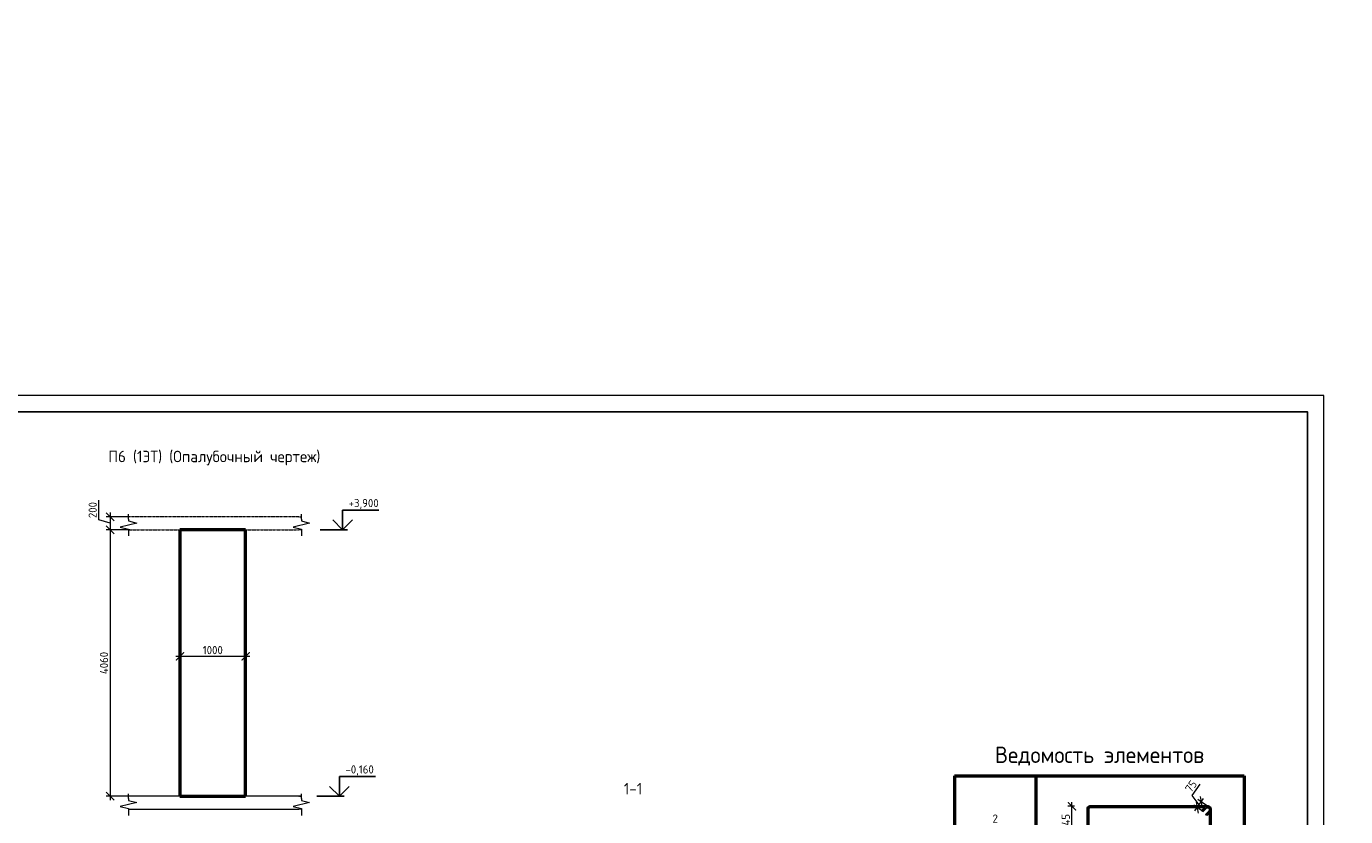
# Model space of a CAD drawing. Header units: millimetres. Extents: x 369815 to 1481759, y -423071 to -27917.
# Tile 324 of 380: x 725576 to 765793, y -123541 to -99451. Entities that reach past the tile are written whole.
import ezdxf

# ---------------------------------------------------------------- set-up
doc = ezdxf.new("R2010")
doc.units = ezdxf.units.MM
doc.linetypes.add('01 Штриховая _4 мм_', pattern=[6, 3.5, -2.5])
for name, color, linetype, lineweight in [('AF_Perekritie', 90, 'Continuous', 18), ('AF_Stena', 90, 'Continuous', 18), ('KR_Fundament', 253, 'Continuous', 18), ('Выноски', 20, 'Continuous', 20), ('РАЗМЕРЫ', 1, 'Continuous', 9), ('ТОНКИЕ', 7, 'Continuous', 9)]:
    doc.layers.add(name, color=color, linetype=linetype, lineweight=lineweight)
doc.layers.add('ТОЛСТЫЕ_ОСНОВНЫЕ', color=6, linetype='Continuous')
doc.styles.add('GOST 2.304', font='CS_Gost2304.shx')
doc.styles.add('GOST-2.304_Type-B', font='GOST_Common.ttf')
doc.styles.add('ГОСТ', font='GOST_Common.ttf')
doc.dimstyles.new('мой 25', dxfattribs={"dimscale": 100, "dimtxt": 2.5, "dimasz": 2.5, "dimexe": 1.25, "dimexo": 0.625, "dimtad": 1, "dimdec": 0, "dimlfac": 0.5, "dimtxsty": 'GOST-2.304_Type-B', "dimblk": 'ARCHTICK', "dimcen": 2.5, "dimdle": 1.25, "dimaunit": 1, "dimadec": 1, "dimazin": 2, "dimtfac": 1, "dimtdec": 0, "dimtmove": 1, "dimatfit": 3, "dimfxl": 6, "dimfxlon": 1, "dimtfill": 1, "dimlwd": -1, "dimlwe": -1, "dimarcsym": 0})

# ---------------------------------------------------------------- blocks, each defined once
blk = doc.blocks.new('*T443')
at = {"layer": 'Выноски', "color": 0, "linetype": 'ByBlock', "lineweight": 50, "transparency": 16777216}
for p, q in [((0, 0), (8834, 0)), ((0, 0), (0, -4943)), ((2484, 0), (2484, -4943)), ((8834, 0), (8834, -4943)), ((0, -2606), (8834, -2606)), ((0, -4943), (8834, -4943))]:
    blk.add_line(p, q, dxfattribs=at)
at = {"layer": 'Выноски', "color": 0, "transparency": 16777216, "char_height": 250, "width": 2183.67, "attachment_point": 5, "style": 'GOST-2.304_Type-B'}
for s, insert in [('2', (1242, -1303)), ('3', (1242, -3774))]:
    blk.add_mtext(s, dxfattribs=dict(at, insert=insert))
blk = doc.blocks.new('_ArchTick')
at = {"color": 0, "linetype": 'ByBlock', "const_width": 0.15}
blk.add_lwpolyline([(-0.5, -0.5), (0.5, 0.5)], dxfattribs=at)
blk = doc.blocks.new('*D450')
at = {"layer": 'DEFPOINTS', "color": 0, "transparency": 16777216}
for p in [(730259, -116854), (732259, -116634), (732259, -118653)]:
    blk.add_point(p, dxfattribs=at)
at = {"layer": 'РАЗМЕРЫ', "color": 0, "linetype": 'Continuous', "transparency": 16777216}
for p, q in [((730259, -118053), (730259, -118778)), ((732259, -118053), (732259, -118778)), ((730134, -118653), (732384, -118653))]:
    blk.add_line(p, q, dxfattribs=at)
at = {"layer": 'РАЗМЕРЫ', "color": 0, "transparency": 16777216, "xscale": 250, "yscale": 250, "zscale": 250, "rotation": 180}
blk.add_blockref('_ArchTick', (730259, -118653), dxfattribs=at)
at = {"layer": 'РАЗМЕРЫ', "color": 0, "transparency": 16777216, "xscale": 250, "yscale": 250, "zscale": 250}
blk.add_blockref('_ArchTick', (732259, -118653), dxfattribs=at)
at = {"layer": 'РАЗМЕРЫ', "color": 0, "transparency": 16777216, "insert": (731259, -118465), "char_height": 250, "attachment_point": 5, "style": 'GOST-2.304_Type-B', "bg_fill": 3, "box_fill_scale": 1.1, "bg_fill_color": 256, "bg_fill_true_color": 13158600, "bg_fill_transparency": 0}
blk.add_mtext('1000', dxfattribs=at)
blk = doc.blocks.new('*D462')
at = {"layer": 'DEFPOINTS', "color": 0, "transparency": 16777216}
for p in [(729049, -114398), (728130, -114798), (729049, -114798)]:
    blk.add_point(p, dxfattribs=at)
at = {"layer": 'РАЗМЕРЫ', "color": 0, "linetype": 'Continuous', "transparency": 16777216}
for p, q in [((727786, -114495), (727786, -113895)), ((728130, -114598), (727786, -114495)), ((728730, -114398), (728005, -114398)), ((728130, -114273), (728130, -114923)), ((728730, -114798), (728005, -114798))]:
    blk.add_line(p, q, dxfattribs=at)
at = {"layer": 'РАЗМЕРЫ', "color": 0, "transparency": 16777216, "xscale": 250, "yscale": 250, "zscale": 250}
for p, rotation in [((728130, -114398), 90), ((728130, -114798), 270)]:
    blk.add_blockref('_ArchTick', p, dxfattribs=dict(at, rotation=rotation))
at = {"layer": 'РАЗМЕРЫ', "color": 0, "transparency": 16777216, "insert": (727598, -114195), "char_height": 250, "attachment_point": 5, "rotation": 90, "style": 'GOST-2.304_Type-B', "bg_fill": 3, "box_fill_scale": 1.1, "bg_fill_color": 256, "bg_fill_true_color": 13158600, "bg_fill_transparency": 0}
blk.add_mtext('200', dxfattribs=at)
blk = doc.blocks.new('*U78')
at = {"layer": 'ТОЛСТЫЕ_ОСНОВНЫЕ', "color": 6}
blk.add_lwpolyline([(20, 5), (415, 5), (415, 292), (20, 292)], close=True, dxfattribs=at)
at = {"layer": 'ТОНКИЕ'}
blk.add_lwpolyline([(0, 0), (420, 0), (420, 297), (0, 297)], close=True, dxfattribs=at)
blk = doc.blocks.new('*D453')
at = {"layer": 'DEFPOINTS', "color": 0, "transparency": 16777216}
for p in [(757451, -123227), (758162, -123227, -2880), (758383, -124207, -2880)]:
    blk.add_point(p, dxfattribs=at)
at = {"layer": 'РАЗМЕРЫ', "color": 0, "linetype": 'Continuous', "transparency": 16777216}
for p, q in [((757528, -123227), (757326, -123227)), ((757451, -124332), (757451, -123102)), ((757576, -124207), (757326, -124207))]:
    blk.add_line(p, q, dxfattribs=at)
at = {"layer": 'РАЗМЕРЫ', "color": 0, "transparency": 16777216, "xscale": 250, "yscale": 250, "zscale": 250}
for p, rotation in [((757451, -123227), 90), ((757451, -124207), 270)]:
    blk.add_blockref('_ArchTick', p, dxfattribs=dict(at, rotation=rotation))
at = {"layer": 'РАЗМЕРЫ', "color": 0, "transparency": 16777216, "insert": (757263, -123717), "char_height": 250, "attachment_point": 5, "rotation": 90, "style": 'GOST-2.304_Type-B', "bg_fill": 3, "box_fill_scale": 1.1, "bg_fill_color": 256, "bg_fill_true_color": 13158600, "bg_fill_transparency": 0}
blk.add_mtext('245', dxfattribs=at)
blk = doc.blocks.new('*U130')
at = {"color": 0, "linetype": 'ByBlock', "lineweight": -2}
for p, q in [((-10, 922), (-10, 12)), ((-10, 915), (-10, 922)), ((0, 915), (0, 922)), ((214, 944), (12, 944)), ((214, 934), (12, 934)), ((54, 905), (28, 931)), ((39, 934), (61, 912)), ((227, 12), (227, 922)), ((237, 12), (237, 922)), ((22, 874), (-3, 899)), ((0, 896), (0, 12)), ((4, 906), (29, 881)), ((29, 881), (22, 874)), ((61, 912), (54, 905)), ((12, 0), (214, 0)), ((12, -10), (214, -10))]:
    blk.add_line(p, q, dxfattribs=at)
for centre, radius, start, end in [((12, 922), 22.5, 90, 180), ((12, 915), 22.5, 180, 225), ((12, 922), 12.5, 90, 180), ((12, 915), 12.5, 180, 225), ((20, 922), 12.5, 45, 90), ((214, 922), 22.5, 0, 90), ((214, 922), 12.5, 0, 90), ((12, 12), 22.5, 180, 270), ((12, 12), 12.5, 180, 270), ((214, 12), 12.5, 270, 0), ((214, 12), 22.5, 270, 0)]:
    blk.add_arc(centre, radius, start, end, dxfattribs=at)
at = {"style": 'GOST 2.304', "oblique": 15, "flags": 9}
for tag, p in [('ДИАМЕТР', (-53, -63)), ('КЛАСС', (-53, -69)), ('ПОЗИЦИЯ', (-52, -58)), ('ДЛИНА', (-53, -74)), ('МАССА', (-52, -78))]:
    blk.add_attdef(tag, p, '', height=2.5, dxfattribs=at)
blk = doc.blocks.new('*D466')
at = {"layer": 'DEFPOINTS', "color": 0, "transparency": 16777216}
for p in [(729049, -114798), (728130, -122918), (729607, -122918)]:
    blk.add_point(p, dxfattribs=at)
at = {"layer": 'РАЗМЕРЫ', "color": 0, "linetype": 'Continuous', "transparency": 16777216}
for p, q in [((728730, -114798), (728005, -114798)), ((728130, -114673), (728130, -123043)), ((728730, -122918), (728005, -122918))]:
    blk.add_line(p, q, dxfattribs=at)
at = {"layer": 'РАЗМЕРЫ', "color": 0, "transparency": 16777216, "xscale": 250, "yscale": 250, "zscale": 250}
for p, rotation in [((728130, -114798), 90), ((728130, -122918), 270)]:
    blk.add_blockref('_ArchTick', p, dxfattribs=dict(at, rotation=rotation))
at = {"layer": 'РАЗМЕРЫ', "color": 0, "transparency": 16777216, "insert": (727942, -118858), "char_height": 250, "attachment_point": 5, "rotation": 90, "style": 'GOST-2.304_Type-B', "bg_fill": 3, "box_fill_scale": 1.1, "bg_fill_color": 256, "bg_fill_true_color": 13158600, "bg_fill_transparency": 0}
blk.add_mtext('4060', dxfattribs=at)
blk = doc.blocks.new('*D2331')
at = {"layer": 'DEFPOINTS', "color": 0, "transparency": 16777216}
for p in [(761393, -123095), (761509, -123433), (761630, -123262)]:
    blk.add_point(p, dxfattribs=at)
at = {"layer": 'РАЗМЕРЫ', "color": 0, "linetype": 'Continuous', "transparency": 16777216}
for p, q in [((761111, -122897), (761355, -122551)), ((761332, -123180), (761111, -122897)), ((761200, -123368), (761465, -122992)), ((761579, -123226), (761291, -123022)), ((761458, -123397), (761170, -123193))]:
    blk.add_line(p, q, dxfattribs=at)
at = {"layer": 'РАЗМЕРЫ', "color": 0, "transparency": 16777216, "xscale": 250, "yscale": 250, "zscale": 250, "rotation": 234.7830643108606}
blk.add_blockref('_ArchTick', (761272, -123265), dxfattribs=at)
at = {"layer": 'РАЗМЕРЫ', "color": 0, "transparency": 16777216, "insert": (761080, -122616), "char_height": 250, "attachment_point": 5, "rotation": 54.7831, "style": 'GOST-2.304_Type-B', "bg_fill": 3, "box_fill_scale": 1.1, "bg_fill_color": 256, "bg_fill_true_color": 13158600, "bg_fill_transparency": 0}
blk.add_mtext('75', dxfattribs=at)
at = {"layer": 'РАЗМЕРЫ', "color": 0, "transparency": 16777216, "xscale": 250, "yscale": 250, "zscale": 250, "rotation": 54.78306431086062}
blk.add_blockref('_ArchTick', (761393, -123095), dxfattribs=at)

msp = doc.modelspace()

# ---------------------------------------------------------------- linework, layer by layer
at = {"elevation": 3100}
for points in [[(735214.6, -114197.8), (736319.9, -114197.8)], [(735214.6, -114797.8), (735214.6, -114197.8)], [(735514.6, -114497.8), (735214.6, -114797.8), (734914.6, -114497.8)], [(734530.1, -114797.8), (735364.6, -114797.8)], [(735417.9, -122617.8), (735117.9, -122917.8), (734817.9, -122617.8)], [(735117.9, -122317.8), (736223.2, -122317.8)], [(735117.9, -122917.8), (735117.9, -122317.8)], [(734433.3, -122917.8), (735267.9, -122917.8)]]:
    msp.add_lwpolyline(points, dxfattribs=at)
at = {"layer": 'AF_Perekritie', "linetype": '01 Штриховая _4 мм_', "lineweight": 9}
for p, q in [((733878.9, -114397.8, 3100), (728688, -114397.8, 3100)), ((733879, -114397.8, 3100), (733960.3, -114397.8, 3100)), ((728688, -114797.8, 3100), (733878.9, -114797.8, 3100)), ((733960.3, -114797.8, 3100), (733879, -114797.8, 3100)), ((733879, -122917.8, 3100), (733960.3, -122917.8, 3100)), ((733960.3, -123317.8, 3100), (733879, -123317.8, 3100))]:
    msp.add_line(p, q, dxfattribs=at)
at = {"layer": 'AF_Stena', "lineweight": 50}
for p, q in [((732258.8, -114797.8, 3100), (730258.8, -114797.8, 3100)), ((730258.8, -114797.8, 3100), (730258.8, -122917.8, 3100)), ((732258.8, -122917.8, 3100), (732258.8, -114797.8, 3100)), ((730258.8, -122917.8, 3100), (732258.8, -122917.8, 3100))]:
    msp.add_line(p, q, dxfattribs=at)
at = {"layer": 'AF_Stena', "lineweight": 20, "elevation": 3100}
for points in [[(728938, -114590.3), (728438, -114715.3)], [(728688, -114472.8), (728688, -114322.8)], [(728688, -114472.8), (728688, -114527.8)], [(728688, -114527.8), (728938, -114590.3)], [(734210.3, -114590.3), (733710.3, -114715.3)], [(733960.3, -114472.8), (733960.3, -114322.8)], [(733960.3, -114472.8), (733960.3, -114527.8)], [(733960.3, -114527.8), (734210.3, -114590.3)], [(728438, -114715.3), (728688, -114777.8)], [(728688, -114777.8), (728688, -114832.8)], [(728688, -114832.8), (728688, -114982.8)], [(733710.3, -114715.3), (733960.3, -114777.8)], [(733960.3, -114777.8), (733960.3, -114832.8)], [(733960.3, -114832.8), (733960.3, -114982.8)], [(733960.3, -122992.8), (733960.3, -122842.8)], [(733960.3, -122992.8), (733960.3, -123047.8)], [(733960.3, -123047.8), (734210.3, -123110.3)], [(728688, -123297.8), (728688, -123352.8)], [(728688, -123352.8), (728688, -123502.8)], [(734210.3, -123110.3), (733710.3, -123235.3)], [(733710.3, -123235.3), (733960.3, -123297.8)], [(733960.3, -123297.8), (733960.3, -123352.8)], [(733960.3, -123352.8), (733960.3, -123502.8)]]:
    msp.add_lwpolyline(points, dxfattribs=at)
at = {"layer": 'KR_Fundament', "lineweight": 9}
for p, q in [((733960.3, -122917.8, 3100), (728688, -122917.8, 3100)), ((728688, -123317.8, 3100), (733878.9, -123317.8, 3100))]:
    msp.add_line(p, q, dxfattribs=at)

# ---------------------------------------------------------------- block references
msp.add_blockref('*T443', (753868.2, -122297.8, 3100))

# ---------------------------------------------------------------- texts
at = {"style": 'GOST-2.304_Type-B'}
for s, p in [('+3,900', (735400.6, -114107.8, 3100)), ('-0,160', (735303.8, -122227.8, 3100))]:
    msp.add_text(s, height=250, dxfattribs=at).set_placement(p)
at = {"layer": 'РАЗМЕРЫ', "attachment_point": 5, "style": 'GOST-2.304_Type-B'}
for s, width, gutter_width, insert, char_height in [('П6 (1ЭТ) (Опалубочный чертеж)', 9816.088, 625, (731305.8, -112609.4, 3100), 350), ('{\\C0;Ведомость элементов}', 15225.227, 15, (758289.7, -121695.8, 3100), 500), ('1-1', 3941.213, 625, (744069.1, -122690.5, 5980), 350)]:
    msp.add_mtext_dynamic_manual_height_columns(s, width=width, gutter_width=gutter_width, heights=[0], dxfattribs=dict(at, insert=insert, char_height=char_height))

# ---------------------------------------------------------------- next in the draw order: dimensions: what is measured, and where the dimension line sits
at = {"layer": 'РАЗМЕРЫ', "color": 146}
dim = msp.add_linear_dim(base=(728129.6, -114797.8, 3100), p1=(729048.5, -114397.8, 3100), p2=(729048.5, -114797.8, 3100), angle=90, dimstyle='мой 25', dxfattribs=at)
dim.commit()
dim.dimension.update_dxf_attribs({"geometry": '*D462', "text_midpoint": (727598.3, -114432.2, 3100)})
at = {"layer": 'РАЗМЕРЫ', "color": 146, "true_color": 0x006272}
dim = msp.add_linear_dim(base=(732258.8, -118652.6, 3100), p1=(730258.8, -116854.5, 3100), p2=(732258.8, -116634, 3100), dimstyle='мой 25', dxfattribs=at)
dim.commit()
dim.dimension.update_dxf_attribs({"geometry": '*D450', "text_midpoint": (731258.8, -118465.1, 3100)})

# ---------------------------------------------------------------- next in the draw order: block references
at = {"xscale": 100, "yscale": 100, "zscale": 100}
msp.add_blockref('*U78', (723132.5, -140403.7, 3100), dxfattribs=at)

# ---------------------------------------------------------------- next in the draw order: dimensions: what is measured, and where the dimension line sits
at = {"layer": 'РАЗМЕРЫ', "color": 146}
dim = msp.add_linear_dim(base=(728129.6, -122917.8, 3100), p1=(729048.5, -114797.8, 3100), p2=(729607.2, -122917.8, 3100), angle=90, dimstyle='мой 25', dxfattribs=at)
dim.commit()
dim.dimension.update_dxf_attribs({"geometry": '*D466', "text_midpoint": (727942.1, -118857.8, 3100)})
at = {"layer": 'РАЗМЕРЫ', "color": 146, "true_color": 0x006272}
dim = msp.add_linear_dim(base=(757450.6, -123226.7, 3100), p1=(758383.1, -124206.5, 220), p2=(758162.3, -123226.7, 220), angle=90, dimstyle='мой 25', override={"dimlfac": 0.25}, dxfattribs=at)
dim.commit()
dim.dimension.update_dxf_attribs({"geometry": '*D453', "text_midpoint": (757263.1, -123716.6, 3100)})

# ---------------------------------------------------------------- next in the draw order: linework, layer by layer
at = {"layer": 'AF_Stena', "lineweight": 20, "elevation": 3100}
for points in [[(728688, -122992.8), (728688, -122842.8)], [(728688, -122992.8), (728688, -123047.8)], [(728688, -123047.8), (728938, -123110.3)], [(728938, -123110.3), (728438, -123235.3)], [(728438, -123235.3), (728688, -123297.8)]]:
    msp.add_lwpolyline(points, dxfattribs=at)
at = {"layer": 'KR_Fundament', "lineweight": 9}
msp.add_line((733878.9, -122917.8, 3100), (728688, -122917.8, 3100), dxfattribs=at)

# ---------------------------------------------------------------- next in the draw order: block references
at = {"lineweight": 30, "xscale": 3.959999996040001, "yscale": 3.959999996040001, "zscale": 3.959999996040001, "rotation": 269.9999999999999}
msp.add_blockref('*U130', (757951.2, -123266.3, 220), dxfattribs=at)

# ---------------------------------------------------------------- next in the draw order: texts
at = {"layer": 'Выноски'}
note = msp.add_mtext_static_columns([''] * 2, width=18679.731, gutter_width=20.2, height=0, dxfattribs=dict(at, insert=(393294.8, -99507.3), char_height=250, attachment_point=1, style='ГОСТ'))
for column, words in zip([note] + note.columns.linked_columns, ['\\pi1500;{\\H2x;Общие указания:}\\P1.^IРабочая документация разработана в соответствии с заданием на проектирование, требованиями {\\H3x; }действующих технических регламентов, стандартов, сводов правил и других документов, содержащих установленные {\\H1.16667x; }требования.{\\H1.77778x; }\\P2.^IРабочая документация выполнена в соответствии со следующими нормативными и техническими {\\H1.57407x; }документами:{\\H1.64198x; }\\P-^IСП 20.13330.2016 "Нагрузки и воздействия";{\\H1.61934x; }\\P-^IСП 63.13330.2018 "Бетонные и железобетонные конструкции. Основные положения";{\\H1.62689x; }\\P-^IСП 70.13330.2012 "Несущие и ограждающие конструкции".{\\H1.62437x; }\\P4.^IЗа относительную отметку 0,000 принята отметка чистого пола первого этажа, соответствующая {\\H1.62521x; }абсолютной отметке 648,00 в Балтийской системе высот.{\\H1.62493x; }\\P{\\fISOCPEUR|b0|i0|c204|p34;5.^IПеречень видов работ, для которых необходимо составлять акты освидетельствования скрытых \\H1.62502x; \\H0.61538x;работ:\\H1.62499x; \\H0.61539x;\\P-^Iсоответствие арматуры (длина, диаметры, распределение по площади элементов, количество и т.д.), \\H1.725x; \\H0.57971x;закладных деталей рабочим чертежам;\\H1.67917x; \\H0.59553x;\\P-^Iустройство и армирование монолитных стен;\\H1.60694x; \\H0.6223x;\\P-^Iосвидетельствование опалубки перед бетонированием;\\H1.63102x; \\H0.61311x;\\P-^Iотбор контрольных проб бетона;\\H1.62299x; \\H0.61615x;\\P-^Iсоответствие законченных железобетонных конструкций проекту с отображением качества работ;\\H1.62567x; \\H0.61513x;\\P-^Iустройство монолитных конструкций, выполняемых в зимнее время;\\H1.62478x; \\H0.61547x;\\P\\fISOCPEUR|b0|i0|c0|p34;6.^I\\fISOCPEUR|b0|i0|c204|p34;Запрещается выполнение последующих работ при отсутствии актов освидетельствования \\H1.62507x; \\H0.61536x;предшествующих скрытых работ во всех случаях.\\H1.62498x; \\H0.61539x;\\P\\fISOCPEUR|b0|i0|c0|p34;7.^I\\fISOCPEUR|b0|i0|c204|p34;Арматура класса А240 и А500С по ГОСТ 34028-2016, материал монолитных конструкций - бетон \\H1.62501x; \\H0.61538x;тяжелый класса В25 по ГОСТ 26633-2015.\\H1.625x; \\H0.61539x;\\P\\fISOCPEUR|b0|i0|c0|p34;8.^I\\fISOCPEUR|b0|i0|c204|p34;Работы по бетонированию монолитных конструкций вести в соответствии со СП 70.13330.2012 \\H1.625x; \\H0.61538x;"Несущие и ограждающие конструкции".\\H1.625x; \\H0.61538x;\\P\\fISOCPEUR|b0|i0|c0|p34;9.^I\\fISOCPEUR|b0|i0|c204|p34;Все строительно-монтажные работы необходимо выполнять в соответствии со СНиП 12-03-2001 \\H1.625x; \\H0.61538x;"Безопасность труда в строительстве. Часть 1. Общие требования.", Безопасность труда в строительстве. Часть \\H1.625x; \\H0.61538x;2. Строительное производство". Строительство здания должно производиться в соответствии с проектом \\H1.625x; \\H0.61538x;производства работ (ППР).\\H1.725x; \\H0.57971x;\\P\\fISOCPEUR|b0|i0|c0|p34;10.^I\\fISOCPEUR|b0|i0|c204|p34;При отсутствии ППР производство строительно-монтажных работ запрещается.\\H1.67917x; \\H0.59553x;\\P\\fISOCPEUR|b0|i0|c0|p34;11.^I\\fISOCPEUR|b0|i0|c204|p34;Бетон следует укладывать в бетонные конструкции горизонтальными слоями одинаковой толщины без \\H1.60694x; \\H0.6223x;разрывов, с последовательным направлением укладки в одну сторону во всех слоях.\\H1.63102x; \\H0.61311x;\\P\\fISOCPEUR|b0|i0|c0|p34;12.^I\\fISOCPEUR|b0|i0|c204|p34;В начальный период твердения бетон необходимо защищать от попадания атмосферных осадков или \\H1.62299x; \\H0.61615x;потерь влаги.\\H1.62567x; \\H0.61513x;\\P\\fISOCPEUR|b0|i0|c0|p34;13.^I\\fISOCPEUR|b0|i0|c204|p34;Уход за свежеуложенным бетоном начинать сразу после укладки бетонной смеси и осуществлять до \\H1.62478x; \\H0.61547x;достижения прочности бетона не менее 70% от проектной.\\H1.62507x; \\H0.61536x;\\P\\fISOCPEUR|b0|i0|c0|p34;14.^I\\fISOCPEUR|b0|i0|c204|p34;Проект рассчитан на производство работ в период положительных температур. В случае выполнения \\H1.62498x; \\H0.61539x;работ при отрицательных температурах необходимо выполнять требования СНиП часть 3 по производству работ \\H1.62501x; \\H0.61538x;и ППР.\\H1.625x; \\H0.61539x;\\P\\fISOCPEUR|b0|i0|c0|p34;15.^I\\fISOCPEUR|b0|i0|c204|p34;При минимальной температуре воздуха до минус 15°С допускается:\\H1.625x; \\H0.61538x;\\P-^Iвыдерживание бетона в конструкции методом термоса, при предварительном разогреве бетонной \\H1.625x; \\H0.61538x;смеси, \\H1.625x; \\H0.61538x;\\P-^Iфорсированный электроразогрев бетона в конструкции с повторным уплотнением.\\H1.625x; \\H0.61538x;\\PПри минимальной температуре воздуха до минус 25°С допускается:\\H1.625x; \\H0.61538x;\\P-^Iобогрев бетона в греющей опалубке с помощью низкотемпературных электронагревателей,\\H1.625x; \\H0.61538x;\\P-^Iэлектродный сквозной прогреб бетона,\\H1.625x; \\H0.61538x;\\P-^Iэлектрообогрев с помощью греющего провода.\\H1.625x; \\H0.61538x;\\P}16.^IЗаполнителем для бетона служит щебень твердых пород, наибольшая фракция щебня не должна превышать {\\H1.625x; }40мм.{\\H1.625x; }\\P17.^IВ процессе бетонирования обеспечить соблюдение защитных слоев и мест положения рабочей арматуры {\\H1.625x; }согласно проекту. Величина защитного слоя продольной рабочей арматуры у боковых граней стен монолитных {\\H1.625x; }участков должны быть не менее 20мм и не менее диаметра продольной рабочей арматуры конструкции, величина {\\H1.625x; }защитного слоя поперечной арматуры - не менее 10мм. {\\H1.625x; }\\P\\pi0;             18.Крестовые соединения стержней продольной и поперечной арматуры, соединение стержней продольной {\\H1.625x; }арматуры по длине выполнить вязкой отожженой проволокой диаметром 2,0-3,0мм.{\\H1.625x; }\\P\\pi1500;{\\H1.625x; }', '']):
    column.text = words

# ---------------------------------------------------------------- next in the draw order: dimensions: what is measured, and where the dimension line sits
at = {"layer": 'РАЗМЕРЫ', "color": 146, "true_color": 0x006272}
dim = msp.add_aligned_dim(p1=(761509.2, -123432.8), p2=(761629.9, -123262), distance=290.3, text='75', dimstyle='мой 25', override={"dimlfac": 0.25}, dxfattribs=at)
dim.commit()
dim.dimension.update_dxf_attribs({"geometry": '*D2331', "text_midpoint": (760993.9, -122738.3)})

doc.saveas('drawing.dxf')
